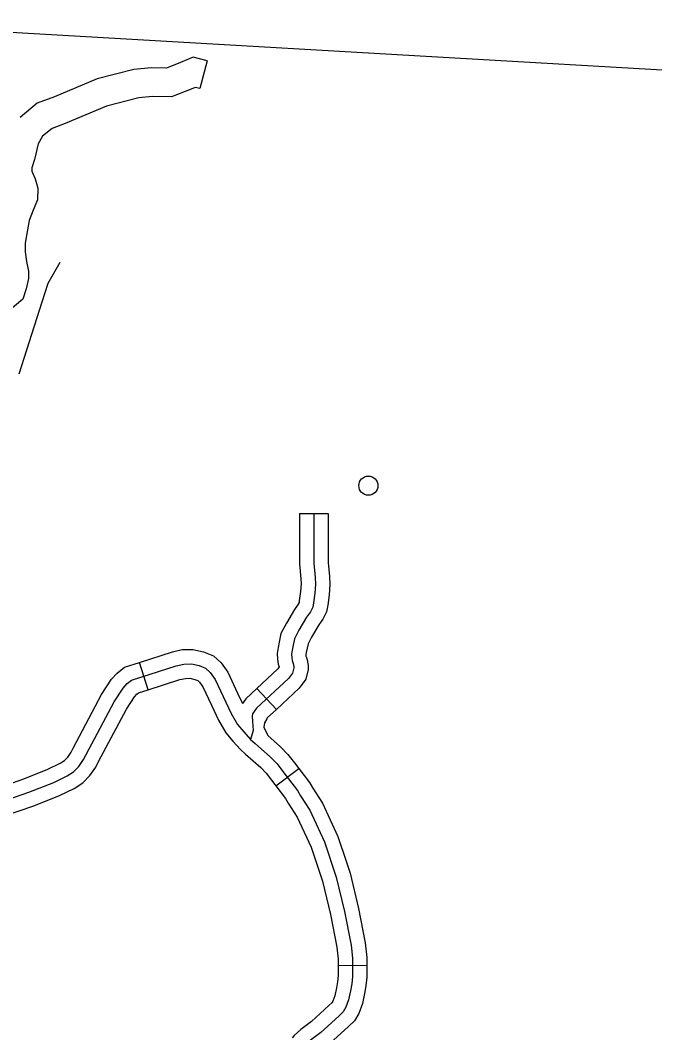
# Model space of a CAD drawing. Extents: x 653372 to 905732, y 627442 to 787275.
# Drawn here: x 882393 to 885693, y 671391 to 676657 of the extents above; entities that cross this region are included whole.
import ezdxf

# ---------------------------------------------------------------- set-up
doc = ezdxf.new("R2010")
doc.units = 0
for name, color, linetype in [('Level 35', 7, 'Continuous'), ('Level 45', 7, 'Continuous'), ('Level 46', 7, 'Continuous'), ('Level 5', 7, 'Continuous'), ('Level 56', 7, 'Continuous')]:
    doc.layers.add(name, color=color, linetype=linetype)

msp = doc.modelspace()

# ---------------------------------------------------------------- linework, layer by layer
at = {"layer": 'Level 35'}
msp.add_lwpolyline([(882598.2, 675397.3), (882536.5, 675287.8), (882504.4, 675189.7), (882385.3, 674816)], dxfattribs=at)
at = {"layer": 'Level 45'}
for p, q in [((883844.3, 674091.1), (883993.7, 674091.5)), ((883057.7, 673174.4), (883012.1, 673316.7)), ((883622.9, 673181.7), (883724.9, 673072.6)), ((883721.9, 672675.4), (883840.9, 672765.6)), ((884046.1, 671741.8), (884195.5, 671740.5))]:
    msp.add_line(p, q, dxfattribs=at)
for points in [[(883919, 674091.3), (883919.7, 673833.5), (883927, 673757.8), (883928.7, 673724), (883924.6, 673676.9), (883917.8, 673626.1), (883914.5, 673604.6), (883901.6, 673580.7), (883881.9, 673551.5), (883842.2, 673484.2), (883819.4, 673440.3), (883811.7, 673406.8), (883806.9, 673381.3), (883803.6, 673359.8), (883804.4, 673340.9), (883806.7, 673327.3), (883813, 673311), (883815.2, 673296), (883815, 673289.3), (883808.8, 673261.3), (883787.8, 673233.6), (883621.5, 673078.1), (883600.4, 673049.1), (883598.4, 673037.7), (883600.4, 673012), (883603.3, 672962.6), (883590.5, 672916.5)], [(883844.3, 674091.1), (883845, 673829.9), (883852.5, 673752.3), (883853.8, 673725.3), (883850.4, 673685.1), (883843.9, 673636.8), (883842.6, 673628.6), (883837.6, 673619.3), (883833.9, 673613.8)], [(883993.7, 674091.5), (883994.4, 673837.2), (884001.5, 673763.2), (884003.5, 673722.7), (883998.9, 673668.6), (883991.7, 673615.4), (883986.3, 673580.6), (883965.6, 673542), (883957.6, 673530.1)], [(883833.9, 673613.8), (883818.8, 673591.5), (883776.9, 673520.4), (883748.7, 673466.4), (883738.5, 673422.1), (883733.3, 673393.9), (883728.6, 673364), (883730, 673333), (883734.3, 673307.5), (883739.5, 673293.8), (883739.4, 673293.4), (883732.1, 673283.8), (883622.9, 673181.7)], [(883957.5, 673530), (883945.1, 673511.6), (883907.5, 673448), (883890, 673414.3), (883884.8, 673391.6), (883880.5, 673368.7), (883878.5, 673355.7), (883878.8, 673348.8), (883879.1, 673347.1), (883885.6, 673330.2), (883890.1, 673300.6), (883889.5, 673280.1), (883878.2, 673229.2), (883843.4, 673183.4), (883724.9, 673072.6)], [(883012.1, 673316.7), (883184.1, 673371.8), (883234, 673383.2), (883289.9, 673383.6), (883345.5, 673372), (883397, 673350.8), (883436.8, 673315.1), (883471.6, 673266.5), (883522.8, 673157.3)], [(881908.3, 672457.7), (882437.4, 672641.7), (882566.6, 672692.7), (882636.7, 672727), (882669.9, 672748.5), (882697.2, 672776), (882721.5, 672811.5), (882880.4, 673112.4), (882927.1, 673183.5), (882948, 673206.4), (882970.6, 673225), (883203.8, 673299.7), (883242.7, 673308.5), (883282.5, 673308.9), (883323.5, 673300.3), (883356.7, 673286.7), (883380.8, 673265), (883406.9, 673228.6), (883490.2, 673050.9), (883522.4, 672993.9), (883555.1, 672956.3), (883590.5, 672916.5), (883613.8, 672895.6), (883695, 672824), (883728.2, 672789.7), (883759.1, 672749.9), (883834.6, 672650.4), (883849.8, 672623.4), (883899.2, 672548.3), (883975.3, 672383.2)], [(882668.3, 672870.6), (882816, 673150.4), (882867.9, 673229.4), (882896.4, 673260.8), (882934.3, 673291.7), (883012.1, 673316.7)], [(883057.7, 673174.4), (883223.5, 673227.6), (883251.4, 673233.9), (883275.1, 673234.1), (883301.5, 673228.6), (883316.4, 673222.5), (883324.9, 673214.9), (883342.2, 673190.7), (883387.5, 673094)], [(882800.3, 672800.9), (882944.7, 673074.3), (882986.3, 673137.5), (882999.5, 673152.1), (883006.9, 673158.2), (883057.7, 673174.4)], [(883522.8, 673157.3), (883547.8, 673103.8)], [(883622.9, 673181.7), (883565.2, 673127.8), (883547.8, 673103.8)], [(883387.5, 673094), (883423.8, 673016.6), (883461.1, 672950.6), (883499, 672907), (883537.5, 672863.7), (883564.1, 672839.8), (883643.3, 672769.9), (883671.7, 672740.6), (883699.9, 672704.4), (883721.9, 672675.4)], [(883724.9, 673072.6), (883677.7, 673028.5), (883674.4, 673023.8), (883663.5, 673002.6), (883659.2, 672980.7), (883679.7, 672937.1)], [(883679.7, 672937.1), (883746.6, 672878), (883784.6, 672838.7), (883818.3, 672795.4), (883840.9, 672765.6)], [(882261.7, 672659.7), (882411.4, 672711.7), (882536.4, 672761.1), (882599.9, 672792.1), (882622.5, 672806.7), (882639.4, 672823.8), (882657.5, 672850.2), (882668.3, 672870.6)], [(882310.8, 672518.6), (882463.4, 672571.7), (882596.8, 672624.3), (882673.6, 672661.9), (882717.3, 672690.2), (882754.9, 672728.2), (882785.5, 672772.8), (882800.3, 672800.9)], [(883840.9, 672765.6), (883897.2, 672691.5), (883913.6, 672662.3), (883964.7, 672584.6), (884044.9, 672410.8), (884088.9, 672278.7)], [(883721.9, 672675.4), (883772, 672609.3), (883786, 672584.6), (883833.7, 672511.9), (883905.8, 672355.7), (883947.2, 672231.5)], [(883975.3, 672383.2), (884036.5, 672199.8), (884079.5, 672021.4), (884113.2, 671846.5), (884121.1, 671777.9), (884120.3, 671684), (884116.8, 671645.2), (884110.2, 671609.4), (884100.7, 671562.5), (884086.3, 671523.1), (884072.4, 671499.9), (884048.9, 671477.3), (883955.8, 671392.7), (883900.1, 671350.1)], [(884088.9, 672278.7), (884108.4, 672220.4), (884152.5, 672037.2), (884187.1, 671857.9), (884195.8, 671781.9), (884195.5, 671740.5)], [(883947.2, 672231.5), (883964.7, 672179.1), (884006.5, 672005.6), (884039.4, 671835.2), (884046.4, 671774), (884046.1, 671741.8)], [(884046.1, 671741.8), (884045.6, 671687.7), (884042.7, 671655.4), (884036.8, 671623.6), (884028.6, 671582.8), (884018.6, 671555.5), (884013.4, 671546.8), (883997.9, 671531.8), (883908, 671450.1), (883852.4, 671407.6), (883817.3, 671376.2), (883807.8, 671364.7)], [(884195.5, 671740.5), (884194.9, 671680.3), (884190.9, 671635.1), (884183.5, 671595.2), (884172.8, 671542.2), (884154, 671490.8), (884131.3, 671453), (884100, 671422.8), (884003.7, 671335.3), (883947.7, 671292.5), (883925.4, 671272.5), (883923.1, 671269.7)]]:
    msp.add_lwpolyline(points, dxfattribs=at)
at = {"layer": 'Level 46'}
for points in [[(883364.1, 676445.8), (883292.2, 676463.9), (883225.9, 676437.2), (883153.1, 676407.7), (883074.8, 676410), (882983.2, 676400.4), (882793.3, 676351.6), (882571.1, 676259.1), (882481.4, 676225), (882392.1, 676150.8)], [(883364.1, 676445.8), (883327.5, 676301), (883302.9, 676307.2), (883281.9, 676298.7), (883180, 676257.6), (883080.4, 676260.4), (883009.7, 676253), (882840.9, 676209.6), (882626.3, 676120.4), (882557.8, 676094.3), (882508.9, 676053.7), (882486.6, 676013.6), (882466.8, 675932.1), (882452.3, 675888.4), (882452.9, 675871.9), (882469.3, 675831.8), (882483.7, 675784.1), (882482, 675723.4), (882459.8, 675669), (882439.3, 675615.2), (882430.8, 675566.5), (882418.8, 675496.6), (882417.5, 675451.9), (882425.2, 675401.4), (882436.2, 675351.3), (882435.1, 675313.6), (882423.5, 675260), (882405.5, 675205.8), (882318.7, 675133.3)]]:
    msp.add_lwpolyline(points, dxfattribs=at)
at = {"layer": 'Level 5'}
msp.add_lwpolyline([(881264.2, 676656.7), (886301.6, 676365.8)], dxfattribs=at)
at = {"layer": 'Level 56'}
msp.add_circle((884203.4, 674236.2), 49.8, dxfattribs=at)

doc.saveas('drawing.dxf')
